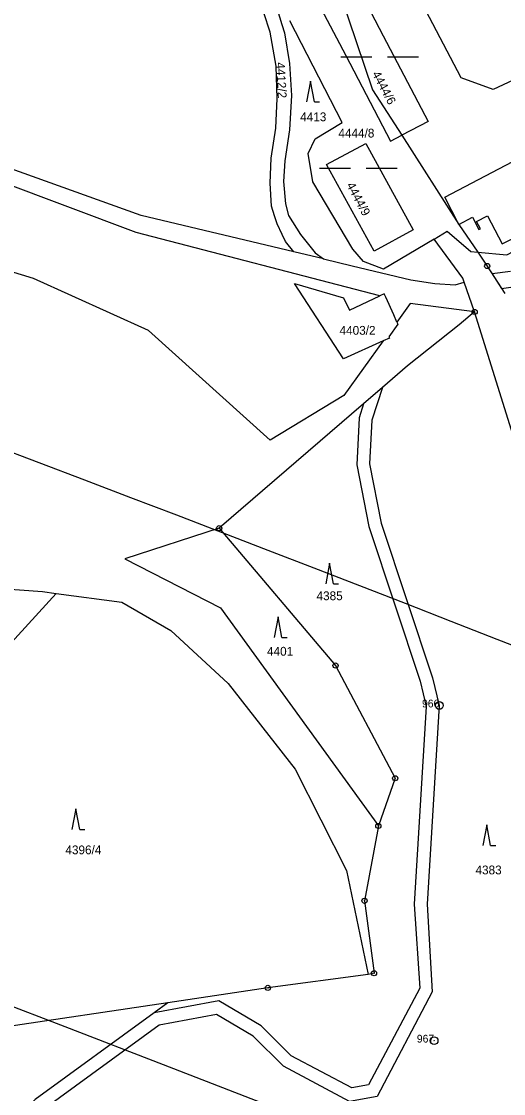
# Model space of a CAD drawing. Extents: x -644096 to -634268, y -1141430 to -1133463.
# Drawn here: x -638895.2 to -638802, y -1136988.4 to -1136781.2 of the extents above; entities that cross this region are included whole.
import ezdxf

# ---------------------------------------------------------------- set-up
doc = ezdxf.new("R2010")
doc.units = 0
for name, color, linetype in [('_CIVIL_CONSTRUCTION', 7, 'Continuous'), ('B_Hranice _3D', 7, 'Continuous'), ('M_Svah_Nasyp', 7, 'Continuous'), ('spodek_nasyp', 7, 'Continuous'), ('spodek_zarez', 7, 'Continuous'), ('svrsek_osa_sjezdy', 7, 'Continuous'), ('svrsek_osa_terminal_VRT', 7, 'Continuous'), ('svrsek_osa_VRT', 7, 'Continuous'), ('terminal_VRT', 7, 'Continuous')]:
    doc.layers.add(name, color=color, linetype=linetype)

msp = doc.modelspace()

# ---------------------------------------------------------------- linework, layer by layer
at = {"layer": '_CIVIL_CONSTRUCTION'}
for centre, radius in [((-638805.16, -1136828.48), 0.5), ((-638805.16, -1136828.48), 0.0303), ((-638807.6, -1136837.35), 0.5), ((-638807.6, -1136837.35), 0.0303), ((-638856.98, -1136879.14), 0.5), ((-638856.98, -1136879.14), 0.0303), ((-638834.49, -1136905.68), 0.5), ((-638834.49, -1136905.68), 0.0303), ((-638814.43, -1136913.39), 0.75), ((-638814.43, -1136913.39), 0.03), ((-638822.95, -1136927.46), 0.5), ((-638822.95, -1136927.46), 0.0303), ((-638826.21, -1136936.67), 0.5), ((-638826.21, -1136936.67), 0.0303), ((-638828.88, -1136951.14), 0.5), ((-638828.88, -1136951.14), 0.0303), ((-638827.05, -1136965.14), 0.5), ((-638827.05, -1136965.14), 0.0303), ((-638847.56, -1136967.97), 0.5), ((-638847.56, -1136967.97), 0.0303), ((-638815.43, -1136978.15), 0.75), ((-638815.43, -1136978.15), 0.03)]:
    msp.add_circle(centre, radius, dxfattribs=at)
at = {"layer": 'B_Hranice _3D'}
msp.add_lwpolyline([(-638800.69, -1136829.54), (-638804.18, -1136830.01), (-638802.39, -1136832.81), (-638800.13, -1136832.5)], dxfattribs=at)
at = {"layer": 'M_Svah_Nasyp'}
for p, q in [((-638802.26, -1136824.22), (-638770, -1136807.35)), ((-638810.65, -1136820.45), (-638807.99, -1136819.06)), ((-638807.99, -1136819.06), (-638806.76, -1136821.45)), ((-638807.22, -1136819.89), (-638805.09, -1136818.77)), ((-638805.09, -1136818.77), (-638802.26, -1136824.22)), ((-638806.48, -1136821.31), (-638807.22, -1136819.89)), ((-638806.76, -1136821.45), (-638806.48, -1136821.31))]:
    msp.add_line(p, q, dxfattribs=at)
at = {"layer": 'spodek_nasyp'}
for radius in [8902.25, 8702.25]:
    msp.add_arc((-642050.26, -1145189.6), radius, 63.41797, 71.234685, dxfattribs=at)
at = {"layer": 'spodek_zarez'}
msp.add_circle((-638683.07, -1137056.85), 1378.08, dxfattribs=at)
at = {"layer": 'svrsek_osa_sjezdy'}
for p, q in [((-638833.44, -1136788.06), (-638827.44, -1136788.06)), ((-638824.44, -1136788.06), (-638818.44, -1136788.06)), ((-638839.32, -1136792.76), (-638840.07, -1136796.76)), ((-638838.57, -1136796.76), (-638839.32, -1136792.76)), ((-638838.57, -1136796.76), (-638837.57, -1136796.76)), ((-638837.59, -1136809.59), (-638831.59, -1136809.59)), ((-638828.59, -1136809.59), (-638822.59, -1136809.59)), ((-638835.64, -1136885.92), (-638836.39, -1136889.92)), ((-638834.89, -1136889.92), (-638835.64, -1136885.92)), ((-638834.89, -1136889.92), (-638833.89, -1136889.92)), ((-638845.59, -1136896.24), (-638846.34, -1136900.24)), ((-638844.84, -1136900.24), (-638845.59, -1136896.24)), ((-638844.84, -1136900.24), (-638843.84, -1136900.24)), ((-638884.69, -1136933.37), (-638885.44, -1136937.37)), ((-638883.94, -1136937.37), (-638884.69, -1136933.37)), ((-638883.94, -1136937.37), (-638882.94, -1136937.37)), ((-638805.26, -1136936.43), (-638806.01, -1136940.43)), ((-638804.51, -1136940.43), (-638805.26, -1136936.43)), ((-638804.51, -1136940.43), (-638803.51, -1136940.43))]:
    msp.add_line(p, q, dxfattribs=at)
at = {"layer": 'svrsek_osa_terminal_VRT'}
msp.add_arc((-642050.26, -1145189.6), 8802.25, 41.413152, 75.317049, dxfattribs=at)
at = {"layer": 'terminal_VRT'}
for p, q in [((-638821.64, -1136803.2), (-638810.65, -1136820.45)), ((-638810.65, -1136820.45), (-638806.98, -1136825.82)), ((-638836.79, -1136827.12), (-638842.53, -1136825.76)), ((-638807.6, -1136837.35), (-638809.62, -1136831.59)), ((-638825.43, -1136851.95), (-638829.07, -1136855.09)), ((-638829.07, -1136855.09), (-638856.98, -1136879.14)), ((-638940.32, -1136948.52), (-638888.47, -1136891.73)), ((-638866.9, -1136970.85), (-638907.4, -1136976.89)), ((-638866.9, -1136970.85), (-638869.57, -1136972.8))]:
    msp.add_line(p, q, dxfattribs=at)
for points in [[(-638842.53, -1136825.76), (-638872.04, -1136818.74), (-638898.09, -1136809.37), (-638925.27, -1136789.62), (-638944.63, -1136779.44), (-638978.13, -1136765.7), (-638993.6, -1136757.19), (-639003.96, -1136751.82), (-639011.77, -1136752.25), (-639023.42, -1136752.2), (-639044.78, -1136749.49), (-639063.43, -1136744.91), (-639090.36, -1136741.17), (-639156.89, -1136719.79), (-639210.47, -1136703.68), (-639266.13, -1136689.56), (-639352.6, -1136670.41), (-639448.61, -1136630.1), (-639454.35, -1136621.2), (-639459.41, -1136606.66)], [(-638870.39, -1136716.03), (-638875.21, -1136706.9), (-638867.47, -1136702.99), (-638825.25, -1136783.99), (-638816.56, -1136800.58), (-638821.64, -1136803.2)], [(-638793.15, -1136783.73), (-638795.18, -1136790.23), (-638803.99, -1136794.35), (-638810.19, -1136792.14), (-638845.66, -1136724.53), (-638843.56, -1136718.27), (-638835.02, -1136713.95), (-638828.62, -1136715.98), (-638793.15, -1136783.73)], [(-638870.39, -1136716.03), (-638853.85, -1136737.21), (-638847.81, -1136746.41), (-638836.69, -1136766.73), (-638827.37, -1136794.41), (-638821.64, -1136803.2)], [(-638870.39, -1136716.03), (-638832.52, -1136787.78), (-638823.87, -1136804.35), (-638821.64, -1136803.2)], [(-638842.53, -1136825.76), (-638844.13, -1136823.71), (-638844.79, -1136822.36), (-638845.79, -1136820.3), (-638846.28, -1136818.78), (-638846.87, -1136816.94), (-638847.13, -1136812.44), (-638846.9, -1136807.61), (-638846.06, -1136801.82), (-638845.76, -1136796.13), (-638845.98, -1136789.88), (-638847.15, -1136783.32), (-638848.33, -1136779.57), (-638850.22, -1136775.13), (-638857.59, -1136761.48), (-638859.02, -1136758.7)], [(-638856.66, -1136757.58), (-638855.61, -1136759.64), (-638847.75, -1136774.14), (-638846.01, -1136778.02), (-638844.86, -1136781.81), (-638844.37, -1136783.43), (-638843.37, -1136789.32), (-638842.97, -1136795.52), (-638843.41, -1136802.14), (-638844.31, -1136808.15), (-638844.55, -1136812.17), (-638844.15, -1136816.48), (-638843.55, -1136818.71), (-638841.23, -1136822.37), (-638838.43, -1136825.95), (-638836.79, -1136827.12)], [(-638815.45, -1136823.26), (-638825.21, -1136829.11), (-638829.08, -1136827.58), (-638831.17, -1136825.21), (-638838.89, -1136812.22), (-638839.79, -1136806.72), (-638838.44, -1136803.89), (-638833.21, -1136800.74), (-638843.35, -1136781.08)], [(-638810.65, -1136820.45), (-638813.37, -1136815.15), (-638770.28, -1136792.58), (-638765.95, -1136800.81)], [(-638825.91, -1136834.22), (-638873, -1136822), (-638899.54, -1136812.09), (-638920.97, -1136796.81)], [(-638827.05, -1136825.58), (-638836.24, -1136808.85), (-638828.63, -1136804.79), (-638819.48, -1136821.49), (-638827.05, -1136825.58)], [(-638806.98, -1136825.82), (-638801.36, -1136826.32), (-638772.71, -1136811.32), (-638769.33, -1136812.14), (-638762.07, -1136808.37), (-638763.27, -1136806.02)], [(-638825.27, -1136842.96), (-638832.89, -1136853.51), (-638847.13, -1136862.14), (-638870.67, -1136840.96), (-638892.9, -1136830.91), (-638929.47, -1136819.76), (-638940.58, -1136812.15), (-638956.21, -1136809.43)], [(-638815.45, -1136823.26), (-638812.9, -1136821.73), (-638808.36, -1136825.7), (-638806.98, -1136825.82)], [(-638809.62, -1136831.59), (-638809.9, -1136830.81), (-638815.45, -1136823.26)], [(-638836.79, -1136827.12), (-638831.27, -1136828.44), (-638819.91, -1136831.14), (-638815.26, -1136831.86), (-638811.33, -1136832.12), (-638809.62, -1136831.59)], [(-638806.98, -1136825.82), (-638805.16, -1136828.48), (-638801.75, -1136833.8)], [(-638825.27, -1136842.96), (-638832.97, -1136846.43), (-638842.45, -1136831.86), (-638832.94, -1136834.63), (-638831.82, -1136836.99), (-638825.91, -1136834.22)], [(-638822.63, -1136839.3), (-638823.22, -1136837.93), (-638824.76, -1136834.52), (-638825.07, -1136833.83), (-638825.91, -1136834.22)], [(-638807.6, -1136837.35), (-638820.06, -1136835.74), (-638822.63, -1136839.3)], [(-638807.6, -1136837.35), (-638810.59, -1136839.84), (-638820.56, -1136847.75), (-638825.43, -1136851.95)], [(-638783.67, -1136997.31), (-638785.63, -1136974.59), (-638795.74, -1136919.47), (-638798.21, -1136867.38), (-638807.6, -1136837.35)], [(-638822.63, -1136839.3), (-638822.46, -1136839.7), (-638824.17, -1136842.18), (-638824.03, -1136842.4), (-638825.27, -1136842.96)], [(-638825.43, -1136851.95), (-638827.47, -1136858.25), (-638827.89, -1136866.72), (-638825.64, -1136878.15), (-638815.72, -1136908.04), (-638814.43, -1136913.39), (-638816.79, -1136951.82), (-638815.79, -1136968.76), (-638826.45, -1136988.95), (-638831.77, -1136989.91), (-638844.56, -1136983.12), (-638850.42, -1136977.27), (-638857.52, -1136973.12), (-638868.56, -1136975.16), (-638890.94, -1136991.44)], [(-638829.07, -1136855.09), (-638829.95, -1136857.8), (-638830.4, -1136866.9), (-638828.06, -1136878.79), (-638818.13, -1136908.73), (-638816.95, -1136913.61), (-638819.29, -1136951.82), (-638818.17, -1136967.99), (-638828.09, -1136986.71), (-638831.36, -1136987.3), (-638843.06, -1136981.09), (-638848.88, -1136975.27), (-638857.06, -1136970.49), (-638869.57, -1136972.8)], [(-638856.98, -1136879.14), (-638875.21, -1136885.08), (-638856.71, -1136894.52), (-638826.21, -1136936.67)], [(-638856.98, -1136879.14), (-638834.49, -1136905.68), (-638822.95, -1136927.46), (-638826.21, -1136936.67)], [(-638913.36, -1136883.45), (-638901.02, -1136890.67), (-638891.12, -1136891.37), (-638888.47, -1136891.73)], [(-638888.47, -1136891.73), (-638875.77, -1136893.44), (-638866.3, -1136898.93), (-638855.22, -1136909.15), (-638842.26, -1136925.68), (-638832.38, -1136945.3), (-638828.16, -1136965.35)], [(-638826.21, -1136936.67), (-638828.88, -1136951.14), (-638827.05, -1136965.14), (-638828.16, -1136965.35)], [(-638828.16, -1136965.35), (-638847.56, -1136967.97), (-638866.9, -1136970.85)], [(-638869.57, -1136972.8), (-638892.56, -1136989.53), (-638931.67, -1137028.24), (-638946.76, -1137036.32), (-638955.32, -1137041.97), (-638967.4, -1137054.41), (-638985.17, -1137065.4), (-638996.47, -1137078.1), (-639003.32, -1137081.88), (-639027.31, -1137090.23), (-639044.91, -1137106.58), (-639058.76, -1137113.68), (-639067.92, -1137115.58), (-639073.45, -1137114.52)]]:
    msp.add_lwpolyline(points, dxfattribs=at)

# ---------------------------------------------------------------- texts
at = {"layer": '_CIVIL_CONSTRUCTION'}
for s, p in [('966', (-638817.77, -1136913.77)), ('967', (-638818.77, -1136978.53))]:
    msp.add_text(s, height=1.5, dxfattribs=at).set_placement(p)
at = {"layer": 'svrsek_osa_VRT'}
for s, rotation, p in [('4412/2', 273, (-638845.98, -1136789.16)), ('4444/6', 298, (-638827.48, -1136791.35)), ('4444/9', 298, (-638832.43, -1136812.85))]:
    msp.add_text(s, height=1.7, rotation=rotation, dxfattribs=at).set_placement(p)
for s, p in [('4413', (-638841.32, -1136800.5)), ('4444/8', (-638833.93, -1136803.65)), ('4403/2', (-638833.71, -1136841.76)), ('4385', (-638838.16, -1136893.05)), ('4401', (-638847.73, -1136903.77)), ('4396/4', (-638886.71, -1136942.15)), ('4383', (-638807.43, -1136946.03))]:
    msp.add_text(s, height=1.7, dxfattribs=at).set_placement(p)

doc.saveas('drawing.dxf')
